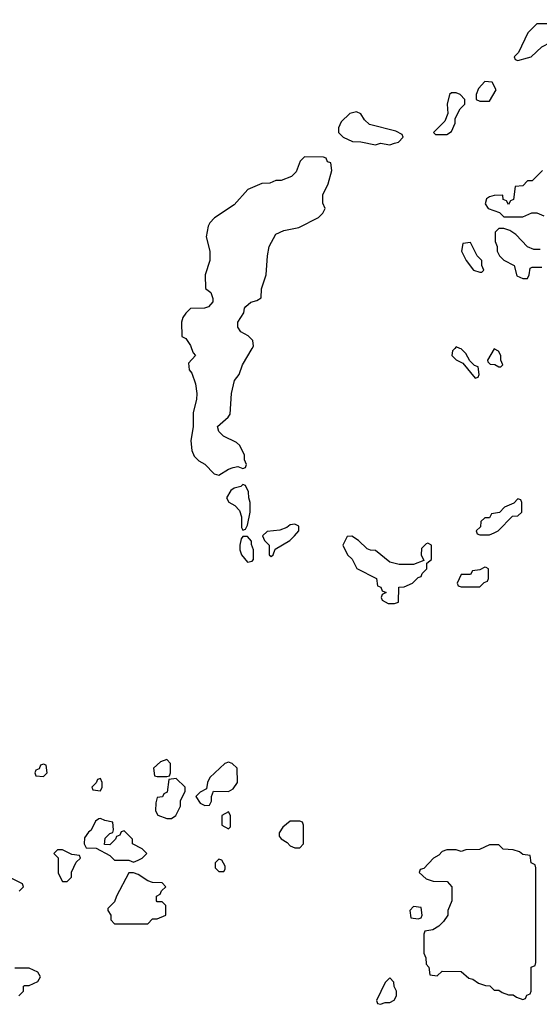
# Model space of a CAD drawing. Header units: inches. Extents: x 2701323 to 2964515, y 494916 to 722124.
# Tile 667 of 673: x 2919870 to 2922060, y 697234 to 701386. Entities that reach past the tile are written whole.
import ezdxf

# ---------------------------------------------------------------- set-up
doc = ezdxf.new("R2010")
doc.units = ezdxf.units.IN
doc.header["$MEASUREMENT"] = 0
for name, color, linetype in [('C9619', 7, 'Continuous'), ('C9629', 7, 'Continuous'), ('C9720', 7, 'Continuous')]:
    doc.layers.add(name, color=color, linetype=linetype)

msp = doc.modelspace()

# ---------------------------------------------------------------- linework, layer by layer
at = {"layer": 'C9619', "color": 2, "elevation": 2}
msp.add_lwpolyline([(2919970, 698246), (2919958, 698242), (2919952.7, 698227.3), (2919938, 698222), (2919934, 698210), (2919938, 698198), (2919970, 698194), (2919986, 698210), (2919982, 698242)], close=True, dxfattribs=at)
for points in [[(2919868.4, 697711.6), (2919886, 697730), (2919882, 697742), (2919826, 697770)], [(2919866, 697270), (2919886, 697290), (2919886, 697310), (2919890, 697314), (2919910, 697314), (2919946, 697330), (2919958, 697350), (2919946, 697370), (2919910, 697386), (2919850, 697386)]]:
    msp.add_lwpolyline(points, dxfattribs=at)
at = {"layer": 'C9629', "color": 2, "elevation": 2}
for points in [[(2920594.3, 700000), (2920601, 699981), (2920611.3, 699970), (2920582, 699938), (2920584.7, 699910), (2920596, 699896), (2920611.2, 699851.1), (2920616, 699810), (2920615.3, 699784.7), (2920601, 699730), (2920601, 699670), (2920591, 699610), (2920596, 699570), (2920606, 699546), (2920625.4, 699525.4), (2920650, 699511.3), (2920690, 699471.3), (2920710, 699466), (2920750, 699491.3), (2920770, 699498), (2920790, 699502), (2920810, 699494), (2920822, 699498), (2920826, 699510), (2920818, 699530), (2920818, 699550), (2920798, 699590), (2920783.1, 699603.1), (2920729.3, 699629.3), (2920709.4, 699649.4), (2920704, 699670), (2920748.7, 699710), (2920757, 699723), (2920762, 699810), (2920775.3, 699864.7), (2920795.3, 699890), (2920809.1, 699930.9), (2920849.5, 700000)], [(2921704, 700000), (2921694, 699990), (2921692, 699970), (2921710, 699952), (2921738, 699938), (2921790, 699874), (2921802, 699878), (2921806, 699890), (2921802, 699922), (2921787.3, 699927.3), (2921767.3, 699947.3), (2921750, 699978), (2921730, 699998), (2921725, 700000)]]:
    msp.add_lwpolyline(points, dxfattribs=at)
for points in [[(2921870, 699998), (2921842, 699950), (2921843.6, 699943.6), (2921852.7, 699932.7), (2921872, 699932), (2921890, 699922), (2921898, 699922), (2921906, 699930), (2921898, 699950), (2921898, 699970), (2921888, 699988)], [(2920810, 699426), (2920802, 699418), (2920774, 699410), (2920759.6, 699400.4), (2920742, 699370), (2920752, 699352), (2920776.9, 699336.9), (2920796, 699316), (2920804.7, 699290), (2920804.7, 699244.7), (2920810, 699234), (2920822, 699238), (2920830, 699254), (2920842, 699310), (2920842, 699350), (2920835.3, 699370), (2920834.6, 699394.6), (2920822, 699422)], [(2921970, 699366), (2921952.7, 699347.3), (2921914, 699330), (2921892.7, 699307.3), (2921858, 699302), (2921850, 699286), (2921830, 699286), (2921814, 699270), (2921812.7, 699247.3), (2921794, 699230), (2921798, 699218), (2921810, 699214), (2921850, 699214), (2921870, 699222), (2921886, 699230), (2921947.3, 699292.7), (2921970, 699294), (2921986, 699310), (2921986, 699350), (2921982, 699362)], [(2921030, 699258), (2921010, 699255.3), (2920996, 699244), (2920966, 699234), (2920912.7, 699227.3), (2920894, 699210), (2920902, 699190), (2920922, 699170), (2920922, 699130), (2920930, 699122), (2920938, 699130), (2920947.3, 699152.7), (2921008, 699190), (2921028, 699210), (2921046, 699230), (2921046, 699250)], [(2920830, 699206), (2920810, 699206), (2920803.6, 699196.4), (2920798, 699170), (2920798, 699150), (2920804.7, 699130), (2920830, 699098), (2920850, 699102), (2920855.3, 699110), (2920855.3, 699150), (2920847.3, 699172.7), (2920847.3, 699187.3)], [(2921270, 699208), (2921250, 699206), (2921232, 699170), (2921252, 699130), (2921271.3, 699111.3), (2921291.6, 699071.6), (2921374, 699030), (2921378, 698998), (2921392.7, 698992.7), (2921398, 698978), (2921414, 698970), (2921398, 698962), (2921394, 698950), (2921398, 698938), (2921423.6, 698923.6), (2921450, 698924.7), (2921466, 698930), (2921467.3, 698992.7), (2921490, 698994), (2921526, 699010), (2921550, 699034), (2921562, 699038), (2921566, 699050), (2921586, 699070), (2921586, 699094), (2921606, 699110), (2921606, 699170), (2921590, 699178), (2921583.6, 699176.4), (2921563.6, 699156.4), (2921562, 699130), (2921574, 699106), (2921530, 699088), (2921470, 699088), (2921430, 699098), (2921370, 699148), (2921348.8, 699148.9), (2921334.6, 699154.6), (2921298, 699190)], [(2921830, 699078), (2921810, 699066), (2921778, 699062), (2921770, 699046), (2921730, 699046), (2921714, 699010), (2921718, 698998), (2921730, 698994), (2921810, 698994), (2921827.3, 699012.7), (2921842, 699018), (2921846, 699030), (2921846, 699070), (2921836.4, 699076.4)], [(2920490, 698266), (2920463.6, 698256.4), (2920434, 698230), (2920438, 698198), (2920450, 698194), (2920490, 698194), (2920502, 698198), (2920506, 698210), (2920506, 698250)], [(2920750, 698255.3), (2920734, 698250), (2920672, 698190), (2920662, 698170), (2920658, 698142), (2920630, 698128), (2920612, 698110), (2920630, 698082), (2920650, 698072), (2920670, 698074), (2920678, 698090), (2920678, 698110), (2920687.3, 698132.7), (2920750, 698131.3), (2920770, 698142), (2920788, 698170), (2920786, 698230), (2920766, 698250)], [(2920210, 698186), (2920198, 698182), (2920192.7, 698167.3), (2920174, 698150), (2920178, 698138), (2920210, 698134), (2920218, 698150), (2920218, 698170)], [(2920530, 698186), (2920498, 698182), (2920491.6, 698128.4), (2920478, 698122), (2920471.6, 698108.4), (2920450, 698106), (2920443.6, 698083.6), (2920442, 698050), (2920451.6, 698031.6), (2920490, 698018), (2920510, 698018), (2920528, 698030), (2920548, 698070), (2920548.4, 698091.6), (2920567.3, 698132.7), (2920568, 698150)], [(2920750, 698046), (2920722, 698030), (2920722, 697990), (2920750, 697974), (2920758, 697982), (2920758, 698030)], [(2920210, 698018), (2920203.6, 698016.4), (2920190, 698006), (2920171.3, 697968.7), (2920159.6, 697960.4), (2920143.6, 697936.4), (2920142, 697910), (2920150, 697894), (2920192, 697892), (2920250, 697862), (2920270, 697842), (2920330, 697842), (2920350, 697834), (2920370, 697842), (2920386, 697850), (2920406, 697870), (2920386, 697890), (2920346, 697910), (2920346, 697930), (2920310, 697966), (2920298, 697962), (2920292.7, 697947.3), (2920278, 697942), (2920274, 697930), (2920250, 697906), (2920227.3, 697907.3), (2920230, 697934), (2920250, 697954), (2920262, 697958), (2920266, 697970), (2920262, 698002), (2920228.4, 698008.4)], [(2921050, 698006), (2921010, 698006), (2920979.6, 697980.4), (2920963.6, 697956.4), (2920963.6, 697943.6), (2920971.6, 697931.6), (2920996.9, 697916.9), (2921010, 697902), (2921030, 697894), (2921050, 697894), (2921066, 697910), (2921066, 697990), (2921062, 698002)], [(2920050, 697886), (2920030, 697886), (2920014, 697870), (2920032, 697852), (2920032.7, 697787.3), (2920050, 697752), (2920070, 697752), (2920088, 697770), (2920088.4, 697791.6), (2920107.3, 697832.7), (2920126, 697850), (2920122, 697862), (2920090, 697866)], [(2921890, 697906), (2921850, 697906), (2921807.3, 697887.3), (2921750, 697886), (2921730, 697878), (2921710, 697886), (2921670, 697886), (2921650, 697878), (2921636.9, 697863.1), (2921614, 697850), (2921572.7, 697807.3), (2921558, 697802), (2921554, 697790), (2921583.6, 697763.6), (2921612.7, 697752.7), (2921671.6, 697751.6), (2921692, 697730), (2921692, 697670), (2921674, 697630), (2921674, 697610), (2921656.9, 697583.1), (2921636.9, 697563.1), (2921611.6, 697548.4), (2921578, 697542), (2921574, 697530), (2921574, 697450), (2921582, 697430), (2921583.6, 697403.6), (2921594, 697390), (2921598, 697358), (2921630, 697354), (2921650, 697374), (2921730, 697372), (2921763.6, 697343.6), (2921779.6, 697339.6), (2921803.6, 697323.6), (2921832.7, 697312.7), (2921851.6, 697311.6), (2921870, 697294), (2921890, 697294), (2921903.6, 697283.6), (2921930, 697274), (2921950, 697274), (2921963.6, 697263.6), (2921990, 697254), (2922002, 697258), (2922007.3, 697272.7), (2922022, 697278), (2922026, 697290), (2922026, 697390), (2922042, 697398), (2922046, 697410), (2922046, 697810), (2922042, 697822), (2922026, 697830), (2922022, 697862), (2921990, 697866), (2921976.4, 697876.4), (2921950, 697886), (2921908.4, 697888.4)], [(2920710, 697846), (2920694, 697830), (2920694, 697810), (2920710, 697794), (2920730, 697794), (2920736.4, 697803.6), (2920736.4, 697816.4), (2920722, 697842)], [(2920350, 697788.7), (2920330, 697788), (2920278, 697690), (2920270, 697666), (2920242, 697638), (2920242, 697630), (2920254, 697610), (2920254, 697590), (2920270, 697574), (2920410, 697574), (2920430, 697594), (2920450, 697594), (2920486, 697610), (2920486, 697650), (2920470, 697666), (2920450, 697666), (2920446, 697670), (2920446, 697690), (2920462, 697698), (2920467.3, 697712.7), (2920486, 697730), (2920470, 697746), (2920430, 697748), (2920410, 697755.3), (2920370, 697782)], [(2921530, 697646), (2921514, 697630), (2921518, 697598), (2921550, 697594), (2921562, 697598), (2921566, 697610), (2921562, 697642)], [(2921430, 697346), (2921410, 697326), (2921374, 697250), (2921378, 697238), (2921390, 697234), (2921410, 697242), (2921430, 697242), (2921448, 697252), (2921458, 697270), (2921458, 697290), (2921448.4, 697308.4), (2921447.3, 697327.3)]]:
    msp.add_lwpolyline(points, close=True, dxfattribs=at)
at = {"layer": 'C9720', "color": 2, "elevation": 2}
for points in [[(2922150, 701386), (2922130, 701386), (2922090, 701368), (2922050, 701368), (2922012, 701330), (2921972.7, 701247.3), (2921954, 701230), (2921958, 701218), (2921970, 701214), (2922010, 701224.7), (2922026, 701230), (2922070, 701272), (2922108.4, 701291.6), (2922142, 701298), (2922146, 701310), (2922162, 701318), (2922166, 701330), (2922166, 701370)], [(2921830, 701126), (2921803.6, 701096.4), (2921794, 701070), (2921794, 701050), (2921810, 701042), (2921850, 701042), (2921878, 701090), (2921862, 701122)], [(2921710, 701078), (2921690, 701078), (2921682, 701070), (2921672, 701030), (2921674, 700990), (2921662, 700958), (2921614, 700910), (2921622, 700902), (2921670, 700902), (2921690, 700914), (2921706, 700950), (2921706, 700970), (2921726, 701010), (2921746, 701030), (2921746, 701050), (2921726, 701070)], [(2921290, 700998), (2921262, 700990), (2921225.4, 700954.6), (2921214, 700930), (2921214, 700910), (2921234, 700890), (2921272.7, 700872.7), (2921308.4, 700871.6), (2921370, 700858), (2921390, 700864.7), (2921430, 700858), (2921450, 700864.7), (2921466, 700870), (2921486, 700890), (2921482, 700902), (2921455.3, 700915.3), (2921344.7, 700944.7), (2921323.1, 700963.1), (2921308.4, 700988.4)], [(2921770, 700446), (2921738, 700442), (2921732, 700410), (2921752, 700370), (2921782, 700330), (2921810, 700322), (2921818, 700322), (2921826, 700330), (2921818, 700350), (2921818, 700370), (2921798, 700390)]]:
    msp.add_lwpolyline(points, close=True, dxfattribs=at)
for points in [[(2920849.5, 700000), (2920855.3, 700010), (2920852.9, 700032.9), (2920832.5, 700052.5), (2920802, 700070), (2920789.1, 700089.1), (2920788.7, 700110), (2920815.3, 700150), (2920818, 700170), (2920823.1, 700176.9), (2920844.7, 700195.3), (2920870, 700202), (2920887.3, 700212.7), (2920888.8, 700251.1), (2920908.7, 700310), (2920914, 700390), (2920922, 700430), (2920950, 700482), (2920983.1, 700496.9), (2921046, 700510), (2921130, 700552), (2921148, 700570), (2921158, 700590), (2921147.3, 700612.7), (2921147.3, 700647.3), (2921170, 700694), (2921186, 700750), (2921182, 700782), (2921167.3, 700787.3), (2921162, 700802), (2921150, 700806), (2921070, 700808), (2921052, 700790), (2921035.3, 700744.7), (2921015.3, 700724.7), (2920971.6, 700708.4), (2920950, 700708), (2920923.6, 700696.4), (2920890, 700695.3), (2920832, 700670), (2920774.4, 700605.6), (2920691.3, 700550), (2920671.3, 700530), (2920664.5, 700515.5), (2920656, 700470), (2920670.8, 700410), (2920671, 700370), (2920651.3, 700310), (2920652.7, 700252.7), (2920675.3, 700235.3), (2920684.7, 700210), (2920683.6, 700196.4), (2920665.4, 700174.6), (2920648.8, 700168.9), (2920590, 700168), (2920570, 700148), (2920558, 700130), (2920552, 700110), (2920554, 700050), (2920570, 700042), (2920590, 700012), (2920594.3, 700000)], [(2922074, 700750), (2922030, 700706), (2922010, 700706), (2921990, 700686), (2921958, 700682), (2921951.6, 700628.4), (2921938, 700622), (2921930, 700606), (2921922, 700622), (2921908.4, 700628.4), (2921906, 700646), (2921870, 700644), (2921850, 700639), (2921838, 700630), (2921831.3, 700610), (2921844.7, 700590), (2921892.7, 700572.7), (2921910, 700554), (2921990, 700554), (2922028.4, 700571.6), (2922050, 700572), (2922078.8, 700558.8)], [(2922063.6, 700416.4), (2922036.4, 700416.4), (2922010, 700428), (2921960.4, 700480.4), (2921936.4, 700496.4), (2921910, 700506), (2921890, 700506), (2921874, 700490), (2921874, 700450), (2921882, 700430), (2921882, 700410), (2921892, 700390), (2921910, 700372), (2921954, 700350), (2921965.4, 700305.4), (2921990, 700294), (2922010, 700294), (2922018, 700310), (2922022, 700338), (2922030, 700342), (2922070, 700342)], [(2921725, 700000), (2921710, 700006), (2921704, 700000)]]:
    msp.add_lwpolyline(points, dxfattribs=at)

doc.saveas('drawing.dxf')
